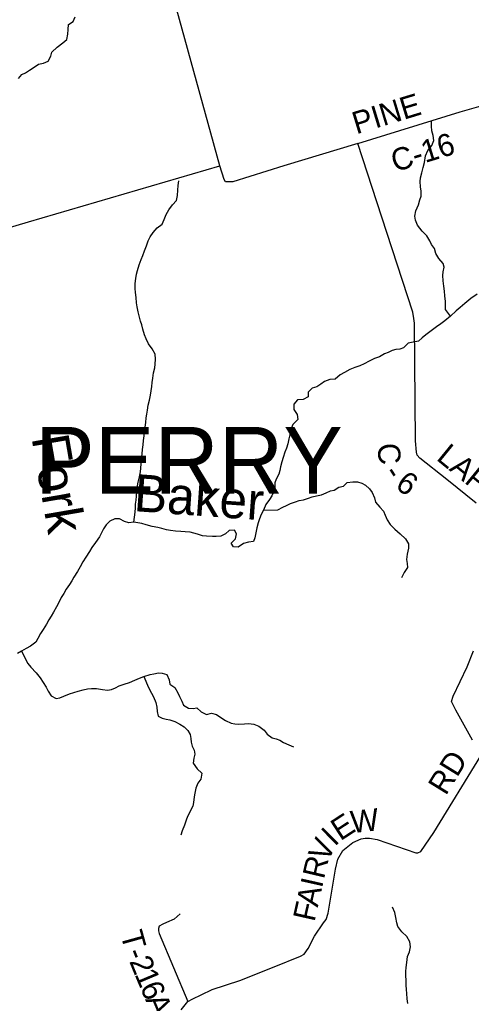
# Model space of a CAD drawing. Extents: x 1578669 to 1989827, y 208020 to 553079.
# Drawn here: x 1735744 to 1741831, y 418953 to 432203 of the extents above; entities that cross this region are included whole.
import ezdxf

# ---------------------------------------------------------------- set-up
doc = ezdxf.new("R2010")
doc.units = 0
for name, color, linetype in [('GM_X_County_Road', 7, 'Continuous'), ('GM_X_County_Road_Text', 7, 'Continuous'), ('GM_X_Minor_River', 7, 'Continuous'), ('GM_X_Minor_River_Text', 7, 'Continuous'), ('GM_X_Township_Road', 7, 'Continuous'), ('GM_X_Township_Road_Text', 7, 'Continuous'), ('GM_X_Township_Text', 7, 'Continuous')]:
    doc.layers.add(name, color=color, linetype=linetype)

msp = doc.modelspace()

# ---------------------------------------------------------------- linework, layer by layer
at = {"layer": 'GM_X_County_Road'}
for points in [[(1741896, 425689), (1741502, 426007), (1741137, 426297), (1741101, 426335), (1741091, 426376), (1741078, 426531), (1741065, 428116), (1741058, 428179), (1741042, 428264), (1740626, 429543), (1740300, 430534), (1739306, 430233), (1738616, 430019), (1738544, 430018), (1738520, 430019), (1738499, 430052), (1738440, 430236), (1737742, 432782)], [(1740300, 430534), (1741680, 430964), (1741995, 431054)], [(1741847, 422496), (1741621, 422900), (1741574, 423001), (1741565, 423017), (1741586, 423089), (1741777, 423485), (1741860, 423700)], [(1737919, 418863), (1738009, 418978), (1738076, 419014), (1738191, 419065), (1738337, 419139), (1738712, 419262), (1739174, 419445), (1739527, 419587), (1739577, 419617), (1739632, 419689), (1739719, 419858), (1739841, 420035), (1739876, 420083), (1739902, 420166), (1740000, 420762), (1740032, 420893), (1740100, 421011), (1740233, 421117), (1740348, 421168), (1740401, 421178), (1740459, 421177), (1740560, 421158), (1741081, 420979), (1741111, 420980), (1741152, 420996), (1741327, 421255), (1741959, 422286)]]:
    msp.add_lwpolyline(points, dxfattribs=at)
at = {"layer": 'GM_X_Minor_River'}
for points in [[(1735728, 431411), (1735773, 431463), (1735825, 431489), (1735875, 431525), (1735925, 431556), (1735997, 431604), (1736067, 431616), (1736127, 431644), (1736163, 431714), (1736179, 431767), (1736250, 431833), (1736326, 431891), (1736380, 431935), (1736394, 432008), (1736396, 432072), (1736402, 432140), (1736466, 432178), (1736492, 432242)], [(1741551, 428209), (1741485, 428299), (1741483, 428353), (1741481, 428409), (1741473, 428482), (1741469, 428548), (1741461, 428612), (1741453, 428686), (1741447, 428758), (1741453, 428808), (1741467, 428871), (1741453, 428921), (1741393, 428985), (1741353, 429053), (1741333, 429121), (1741295, 429173), (1741273, 429225), (1741233, 429292), (1741167, 429356), (1741105, 429434), (1741077, 429502), (1741071, 429558), (1741083, 429630), (1741117, 429709), (1741135, 429775), (1741153, 429827), (1741155, 429895), (1741147, 429951), (1741141, 430023), (1741147, 430074), (1741163, 430140), (1741181, 430210), (1741199, 430278), (1741215, 430371), (1741243, 430439), (1741301, 430507), (1741325, 430575), (1741315, 430645), (1741297, 430706), (1741293, 430770), (1741293, 430836)], [(1737281, 425433), (1737299, 425567), (1737303, 425627), (1737307, 425677), (1737313, 425732), (1737317, 425786), (1737321, 425842), (1737329, 425896), (1737343, 425974), (1737357, 426043), (1737373, 426111), (1737379, 426163), (1737383, 426221), (1737387, 426273), (1737394, 426354), (1737398, 426412), (1737408, 426478), (1737414, 426534), (1737420, 426596), (1737428, 426665), (1737434, 426715), (1737444, 426779), (1737450, 426839), (1737460, 426891), (1737466, 426943), (1737478, 427012), (1737494, 427078), (1737508, 427146), (1737516, 427202), (1737524, 427264), (1737532, 427315), (1737538, 427375), (1737550, 427445), (1737564, 427513), (1737570, 427563), (1737576, 427630), (1737572, 427696), (1737530, 427768), (1737482, 427836), (1737448, 427902), (1737428, 427960), (1737406, 428035), (1737392, 428091), (1737374, 428143), (1737354, 428213), (1737342, 428269), (1737326, 428335), (1737318, 428391), (1737312, 428460), (1737306, 428526), (1737300, 428582), (1737300, 428650), (1737308, 428716), (1737318, 428773), (1737332, 428825), (1737354, 428901), (1737380, 428973), (1737404, 429028), (1737428, 429088), (1737452, 429158), (1737476, 429222), (1737504, 429278), (1737545, 429335), (1737599, 429401), (1737663, 429449), (1737693, 429513), (1737719, 429578), (1737753, 429640), (1737805, 429710), (1737857, 429768), (1737873, 429837), (1737877, 429907), (1737879, 429969), (1737887, 430033)], [(1741908, 428504), (1741826, 428446), (1741744, 428382), (1741682, 428325), (1741628, 428281), (1741551, 428209), (1741475, 428145), (1741421, 428108), (1741363, 428064), (1741289, 428010), (1741219, 427960), (1741169, 427918), (1741117, 427873), (1741046, 427861), (1740978, 427845), (1740916, 427783), (1740866, 427765), (1740814, 427759), (1740764, 427746), (1740710, 427720), (1740660, 427700), (1740592, 427660), (1740524, 427638), (1740455, 427602), (1740389, 427569), (1740329, 427539), (1740261, 427519), (1740195, 427491), (1740121, 427451), (1740065, 427417), (1739995, 427362), (1739922, 427354), (1739854, 427330), (1739804, 427294), (1739750, 427258), (1739686, 427239), (1739634, 427187), (1739632, 427123), (1739564, 427089), (1739490, 427083), (1739437, 427023), (1739439, 426954), (1739484, 426886), (1739494, 426818), (1739427, 426752), (1739399, 426681), (1739383, 426609), (1739373, 426559), (1739357, 426489), (1739339, 426431), (1739317, 426376), (1739295, 426304), (1739277, 426248), (1739259, 426180), (1739249, 426130), (1739235, 426080), (1739199, 426013), (1739185, 425963), (1739185, 425907), (1739175, 425857), (1739141, 425789), (1739109, 425738), (1739063, 425672), (1739029, 425598), (1739000, 425536), (1738978, 425479), (1738960, 425427), (1738942, 425359), (1738926, 425291), (1738914, 425223)], [(1739029, 425598), (1739223, 425602), (1739291, 425636), (1739341, 425660), (1739393, 425687), (1739461, 425709), (1739513, 425725), (1739568, 425735), (1739638, 425759), (1739688, 425775), (1739744, 425789), (1739810, 425804), (1739874, 425830), (1739932, 425858), (1739982, 425866), (1740046, 425908), (1740107, 425920), (1740159, 425967), (1740233, 425979), (1740299, 425977), (1740355, 425961), (1740407, 425931), (1740457, 425883), (1740495, 425833), (1740527, 425763), (1740541, 425702), (1740599, 425638), (1740648, 425582), (1740670, 425530), (1740696, 425464), (1740736, 425404), (1740800, 425340), (1740870, 425278), (1740942, 425212), (1740984, 425144), (1740986, 425085), (1740968, 425003), (1740956, 424933), (1740966, 424879), (1740970, 424823), (1740926, 424756), (1740892, 424684)], [(1738914, 425223), (1738896, 425172), (1738828, 425164), (1738762, 425148), (1738688, 425096), (1738626, 425102), (1738596, 425152), (1738654, 425210), (1738666, 425276), (1738640, 425328), (1738568, 425320), (1738518, 425278), (1738453, 425246), (1738391, 425240), (1738341, 425240), (1738263, 425246), (1738207, 425252), (1738141, 425272), (1738091, 425288), (1738041, 425298), (1737976, 425305), (1737918, 425307), (1737846, 425313), (1737776, 425323), (1737722, 425333), (1737658, 425347), (1737604, 425361), (1737532, 425377), (1737451, 425399), (1737391, 425415), (1737337, 425425), (1737281, 425433), (1737217, 425427), (1737155, 425445), (1737091, 425479), (1737025, 425478), (1736959, 425448), (1736910, 425398), (1736876, 425344), (1736846, 425292), (1736818, 425239), (1736764, 425159), (1736718, 425093), (1736684, 425037), (1736634, 424964), (1736594, 424900), (1736558, 424834), (1736524, 424772), (1736472, 424695), (1736445, 424645), (1736415, 424595), (1736373, 424531), (1736339, 424472), (1736305, 424418), (1736275, 424362), (1736239, 424292), (1736199, 424222), (1736169, 424169), (1736139, 424119), (1736105, 424061), (1736061, 423989), (1736027, 423934), (1735990, 423868), (1735960, 423818), (1735888, 423766), (1735834, 423734), (1735768, 423697), (1735716, 423667)], [(1735768, 423697), (1735852, 423529), (1735894, 423479), (1735966, 423405), (1736020, 423337), (1736061, 423273), (1736101, 423211), (1736127, 423156), (1736167, 423094), (1736235, 423060), (1736285, 423068), (1736339, 423091), (1736417, 423123), (1736533, 423159), (1736598, 423175), (1736660, 423189), (1736710, 423195), (1736778, 423194), (1736860, 423178), (1736930, 423172), (1736984, 423182), (1737034, 423204), (1737085, 423228), (1737151, 423252), (1737223, 423275), (1737295, 423305), (1737357, 423331), (1737419, 423355), (1737503, 423383), (1737554, 423393), (1737616, 423403), (1737666, 423400), (1737726, 423380), (1737760, 423311), (1737768, 423251), (1737834, 423205), (1737876, 423137), (1737900, 423085), (1737928, 423023), (1737950, 422969), (1738018, 422927), (1738081, 422925), (1738133, 422931), (1738189, 422879), (1738261, 422843), (1738329, 422861), (1738395, 422843), (1738469, 422793), (1738519, 422763), (1738594, 422727), (1738646, 422719), (1738696, 422715), (1738772, 422717), (1738830, 422722), (1738898, 422712), (1738968, 422688), (1739038, 422634), (1739078, 422580), (1739145, 422531), (1739201, 422516), (1739251, 422498), (1739301, 422468), (1739371, 422434), (1739435, 422406)], [(1737419, 423355), (1737481, 423205), (1737521, 423133), (1737549, 423080), (1737578, 423004), (1737592, 422940), (1737596, 422886), (1737612, 422820), (1737664, 422796), (1737718, 422782), (1737770, 422772), (1737836, 422748), (1737904, 422712), (1737960, 422676), (1738012, 422628), (1738040, 422576), (1738052, 422520), (1738054, 422470), (1738068, 422419), (1738097, 422365), (1738107, 422307), (1738091, 422257), (1738081, 422187), (1738135, 422113), (1738199, 422051), (1738187, 421972), (1738147, 421920), (1738119, 421852), (1738103, 421784), (1738097, 421734), (1738089, 421659), (1738078, 421609), (1738008, 421469), (1737986, 421419), (1737964, 421354), (1737936, 421278), (1737918, 421220)], [(1740974, 418951), (1740968, 419011), (1740962, 419085), (1740956, 419139), (1740952, 419199), (1740952, 419259), (1740948, 419328), (1740950, 419380), (1740952, 419434), (1740960, 419504), (1740970, 419582), (1740996, 419648), (1741012, 419713), (1741002, 419783), (1740960, 419851), (1740894, 419915), (1740842, 419987), (1740826, 420039), (1740812, 420109), (1740798, 420176), (1740770, 420246)]]:
    msp.add_lwpolyline(points, dxfattribs=at)
at = {"layer": 'GM_X_Township_Road'}
for points in [[(1728437, 427908), (1729671, 428075), (1731431, 428313), (1731471, 428309), (1731528, 428284), (1731595, 428263), (1731705, 428260), (1731855, 428285), (1733389, 428750), (1735864, 429482), (1738440, 430236)], [(1737907, 420158), (1737825, 420087), (1737725, 420043), (1737674, 420020), (1737625, 419992), (1737615, 419961), (1737615, 419928), (1737623, 419892), (1738009, 418978)]]:
    msp.add_lwpolyline(points, dxfattribs=at)

# ---------------------------------------------------------------- texts
at = {"layer": 'GM_X_County_Road_Text'}
for s, rotation, p in [('PINE', 16.9651, (1740281, 430658)), ('C-16', 17.0272, (1740803, 430148)), ('C', 275.9471, (1740561, 426484)), ('L', 320.792, (1741347, 426282)), ('A', 320.7968, (1741521, 426140)), ('-', 302.7631, (1740637, 426095)), ('P', 320.6434, (1741725, 425974)), ('6', 324.7698, (1740791, 425901)), ('RD', 58.3606, (1741487, 421741)), ('E', 33.0803, (1740066, 421134)), ('W', 6.2345, (1740219, 421244)), ('I', 44.7461, (1739991, 421057)), ('V', 65.2338, (1739896, 420841)), ('R', 76.7892, (1739845, 420616)), ('I', 77.3781, (1739818, 420496)), ('A', 77.3969, (1739761, 420239)), ('F', 77.3975, (1739717, 420041))]:
    msp.add_text(s, height=300, rotation=rotation, dxfattribs=at).set_placement(p)
at = {"layer": 'GM_X_Minor_River_Text'}
for s, height, rotation, p in [('Fork', 500.1, 279.7862, (1735903, 426574)), ('Baker', 500, 355.901, (1737274, 425584))]:
    msp.add_text(s, height=height, rotation=rotation, dxfattribs=at).set_placement(p)
at = {"layer": 'GM_X_Township_Road_Text'}
for s, rotation, p in [('T', 285.5322, (1737099, 419887)), ('-', 291.71, (1737171, 419637)), ('2', 292.3809, (1737218, 419519)), ('1', 292.8141, (1737289, 419346)), ('6', 292.9409, (1737361, 419175)), ('A', 292.9567, (1737433, 419005))]:
    msp.add_text(s, height=300, rotation=rotation, dxfattribs=at).set_placement(p)
at = {"layer": 'GM_X_Township_Text'}
msp.add_text('PERRY', height=900, rotation=0, dxfattribs=at).set_placement((1735953, 425817))

doc.saveas('drawing.dxf')
